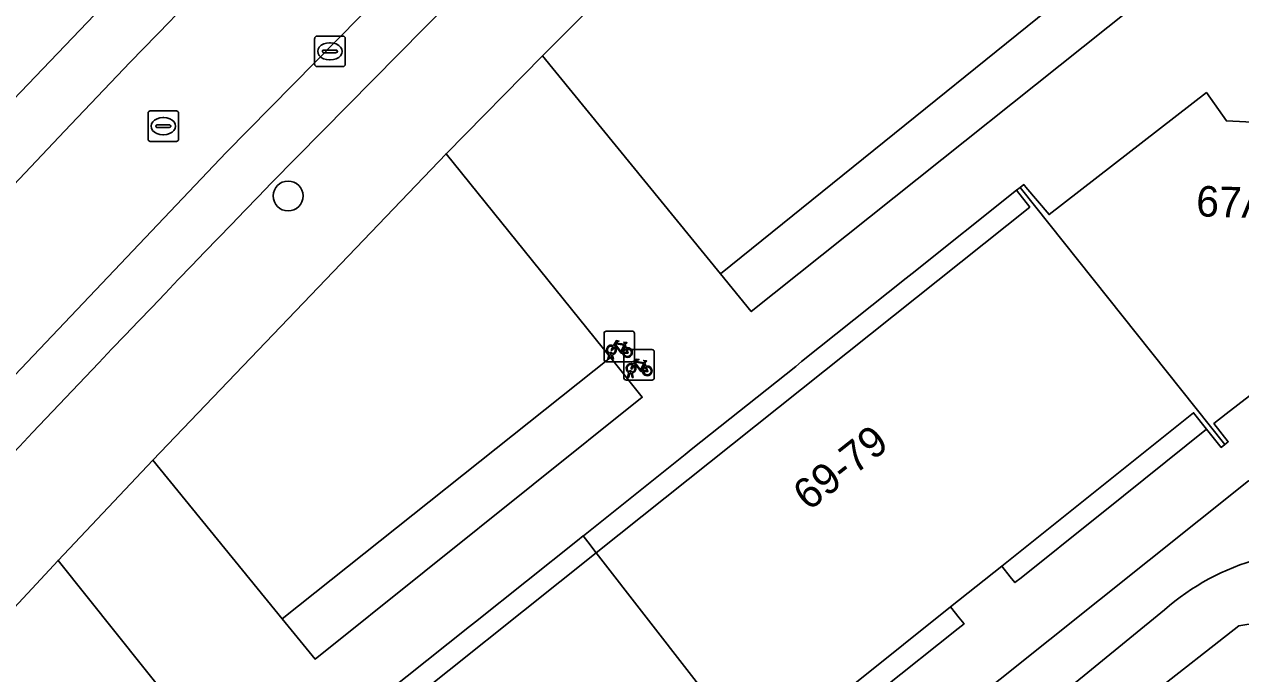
# Model space of a CAD drawing. Extents: x 159039 to 160102, y 381214 to 382524.
# Drawn here: x 159689.04 to 159728.85, y 381858.06 to 381879.33 of the extents above; entities that cross this region are included whole.
import ezdxf

# ---------------------------------------------------------------- set-up
doc = ezdxf.new("R2010")
doc.units = 0
for name, color, linetype in [('IMGEO_Boom', 7, 'Continuous'), ('IMGEO_Erf', 7, 'Continuous'), ('IMGEO_Fietsenrek', 7, 'Continuous'), ('IMGEO_Groenvoorziening', 7, 'Continuous'), ('IMGEO_Haag', 7, 'Continuous'), ('IMGEO_Kolk', 7, 'Continuous'), ('IMGEO_Pand', 7, 'Continuous'), ('IMGEO_Pand_nummerreeks', 7, 'Continuous'), ('IMGEO_Pand_overbouw', 7, 'Continuous'), ('IMGEO_Parkeervlak_open', 7, 'Continuous'), ('IMGEO_Rijbaan_lokaal_open', 7, 'Continuous'), ('IMGEO_Rioolput', 7, 'Continuous'), ('IMGEO_Voetpad_gesloten', 7, 'Continuous'), ('IMGEO_Voetpad_open', 7, 'Continuous')]:
    doc.layers.add(name, color=color, linetype=linetype)

msp = doc.modelspace()

# ---------------------------------------------------------------- linework, layer by layer
at = {"layer": 'IMGEO_Boom'}
msp.add_circle((159697.675, 381873.703), 0.489, dxfattribs=at)
at = {"layer": 'IMGEO_Erf'}
for points in [[(159729.668, 381867.562), (159728.384, 381866.564), (159727.977, 381866.247), (159728.449, 381865.654), (159728.339, 381865.566), (159728.215, 381865.467), (159727.738, 381866.065), (159727.31, 381866.603), (159721.033, 381861.58), (159719.36, 381860.242), (159713.145, 381855.268)], [(159711.176, 381850.04), (159729.111, 381864.371)]]:
    msp.add_lwpolyline(points, dxfattribs=at)
at = {"layer": 'IMGEO_Fietsenrek'}
for p, q in [((159708.014, 381868.351), (159708.014, 381869.192)), ((159708.014, 381869.192), (159708.014, 381868.351)), ((159708.089, 381869.276), (159708.93, 381869.276)), ((159708.93, 381869.276), (159708.089, 381869.276)), ((159709.014, 381869.201), (159709.014, 381868.36)), ((159709.014, 381868.36), (159709.014, 381869.201)), ((159708.141, 381868.36), (159708.18, 381868.52)), ((159708.21, 381868.508), (159708.175, 381868.36)), ((159708.252, 381868.532), (159708.251, 381868.536)), ((159708.293, 381868.36), (159708.259, 381868.502)), ((159708.283, 381868.543), (159708.284, 381868.536)), ((159708.291, 381868.506), (159708.326, 381868.36)), ((159708.661, 381867.749), (159708.661, 381868.59)), ((159708.661, 381868.59), (159708.661, 381867.749)), ((159708.701, 381868.825), (159708.737, 381868.73)), ((159708.736, 381868.674), (159709.577, 381868.674)), ((159709.577, 381868.674), (159708.736, 381868.674)), ((159709.661, 381868.599), (159709.661, 381867.758)), ((159709.661, 381867.758), (159709.661, 381868.599)), ((159708.939, 381868.276), (159708.098, 381868.276)), ((159708.098, 381868.276), (159708.939, 381868.276)), ((159708.175, 381868.36), (159708.141, 381868.36)), ((159708.326, 381868.36), (159708.293, 381868.36)), ((159709.348, 381868.223), (159709.384, 381868.128)), ((159708.788, 381867.758), (159708.827, 381867.918)), ((159708.822, 381867.758), (159708.788, 381867.758)), ((159708.857, 381867.906), (159708.822, 381867.758)), ((159708.899, 381867.93), (159708.898, 381867.934)), ((159708.94, 381867.758), (159708.906, 381867.9)), ((159708.93, 381867.941), (159708.931, 381867.934)), ((159708.938, 381867.904), (159708.973, 381867.758)), ((159708.973, 381867.758), (159708.94, 381867.758)), ((159709.586, 381867.674), (159708.745, 381867.674)), ((159708.745, 381867.674), (159709.586, 381867.674))]:
    msp.add_line(p, q, dxfattribs=at)
for points in [[(159708.327, 381868.802), (159708.422, 381868.966), (159708.508, 381868.952), (159708.51, 381868.943), (159708.454, 381868.932), (159708.427, 381868.887), (159708.683, 381868.846)], [(159708.683, 381868.846), (159708.708, 381868.895), (159708.702, 381868.899), (159708.679, 381868.903), (159708.667, 381868.91), (159708.666, 381868.913), (159708.668, 381868.918), (159708.763, 381868.903), (159708.765, 381868.893), (159708.755, 381868.88), (159708.743, 381868.874), (159708.729, 381868.88), (159708.701, 381868.825)], [(159708.348, 381868.75), (159708.296, 381868.66), (159708.256, 381868.635), (159708.257, 381868.682), (159708.312, 381868.776)], [(159708.623, 381868.558), (159708.573, 381868.558), (159708.382, 381868.809), (159708.363, 381868.777)], [(159708.67, 381868.821), (159708.413, 381868.862), (159708.396, 381868.833), (159708.563, 381868.613), (159708.67, 381868.821)], [(159708.718, 381868.723), (159708.688, 381868.8), (159708.579, 381868.582), (159708.622, 381868.582)], [(159708.652, 381868.582), (159708.772, 381868.581), (159708.728, 381868.695)], [(159708.748, 381868.702), (159708.803, 381868.557), (159708.653, 381868.557)], [(159708.995, 381868.148), (159708.943, 381868.058), (159708.903, 381868.033), (159708.904, 381868.08), (159708.959, 381868.174)], [(159708.974, 381868.2), (159709.069, 381868.364), (159709.155, 381868.35), (159709.157, 381868.341), (159709.101, 381868.33), (159709.074, 381868.285), (159709.33, 381868.244)], [(159709.27, 381867.956), (159709.22, 381867.956), (159709.029, 381868.207), (159709.01, 381868.175)], [(159709.317, 381868.219), (159709.06, 381868.26), (159709.043, 381868.231), (159709.21, 381868.011), (159709.317, 381868.219)], [(159709.365, 381868.121), (159709.335, 381868.198), (159709.226, 381867.98), (159709.269, 381867.98)], [(159709.299, 381867.98), (159709.419, 381867.979), (159709.375, 381868.093)], [(159709.395, 381868.1), (159709.45, 381867.955), (159709.3, 381867.955)], [(159709.33, 381868.244), (159709.355, 381868.293), (159709.349, 381868.297), (159709.326, 381868.301), (159709.314, 381868.308), (159709.313, 381868.311), (159709.315, 381868.316), (159709.41, 381868.301), (159709.412, 381868.291), (159709.402, 381868.278), (159709.39, 381868.272), (159709.376, 381868.278), (159709.348, 381868.223)]]:
    msp.add_lwpolyline(points, dxfattribs=at)
for centre, radius, start, end in [((159708.092, 381869.198), 0.0779, 92.4484, 184.2845), ((159708.092, 381869.198), 0.0779, 92.4484, 184.2845), ((159708.936, 381869.198), 0.0779, 2.4484, 94.2845), ((159708.936, 381869.198), 0.0779, 2.4484, 94.2845), ((159708.254, 381868.661), 0.159, 62.6766, 242.1369), ((159708.254, 381868.661), 0.129, 63.3192, 238.903), ((159708.234, 381868.532), 0.0499, 12.8025, 158.6934), ((159708.254, 381868.661), 0.159, 253.9967, 271.7867), ((159708.234, 381868.532), 0.0174, 12.8025, 163.4502), ((159708.254, 381868.661), 0.129, 253.415, 269.0204), ((159708.254, 381868.661), 0.129, 283.6043, 43.4302), ((159708.254, 381868.661), 0.159, 283.5766, 46.6042), ((159708.781, 381868.577), 0.159, 113.3408, 178.3217), ((159708.781, 381868.577), 0.159, 187.0065, 105.7708), ((159708.781, 381868.577), 0.129, 113.923, 177.9556), ((159708.781, 381868.577), 0.129, 188.6715, 104.5883), ((159708.739, 381868.596), 0.0779, 92.4484, 184.2845), ((159708.739, 381868.596), 0.0779, 92.4484, 184.2845), ((159709.583, 381868.596), 0.0779, 2.4484, 94.2845), ((159709.583, 381868.596), 0.0779, 2.4484, 94.2845), ((159708.092, 381868.354), 0.0779, 182.4484, 274.2845), ((159708.092, 381868.354), 0.0779, 182.4484, 274.2845), ((159708.901, 381868.059), 0.159, 62.6766, 242.1369), ((159708.901, 381868.059), 0.129, 63.3192, 238.903), ((159708.901, 381868.059), 0.129, 283.6043, 43.4302), ((159708.901, 381868.059), 0.159, 283.5766, 46.6042), ((159708.936, 381868.354), 0.0779, 272.4484, 4.2845), ((159708.936, 381868.354), 0.0779, 272.4484, 4.2845), ((159709.428, 381867.975), 0.159, 113.3408, 178.3217), ((159709.428, 381867.975), 0.159, 187.0065, 105.7708), ((159709.428, 381867.975), 0.129, 113.923, 177.9556), ((159709.428, 381867.975), 0.129, 188.6715, 104.5883), ((159708.739, 381867.752), 0.0779, 182.4484, 274.2845), ((159708.739, 381867.752), 0.0779, 182.4484, 274.2845), ((159708.881, 381867.93), 0.0499, 12.8025, 158.6934), ((159708.901, 381868.059), 0.159, 253.9967, 271.7867), ((159708.881, 381867.93), 0.0174, 12.8025, 163.4502), ((159708.901, 381868.059), 0.129, 253.415, 269.0204), ((159709.583, 381867.752), 0.0779, 272.4484, 4.2845), ((159709.583, 381867.752), 0.0779, 272.4484, 4.2845)]:
    msp.add_arc(centre, radius, start, end, dxfattribs=at)
at = {"layer": 'IMGEO_Groenvoorziening'}
for points in [[(159729.394, 381883.143), (159719.769, 381892.076), (159706.005, 381878.291), (159711.824, 381871.157), (159727.219, 381883.583), (159728.384, 381882.337)], [(159712.834, 381869.918), (159728.384, 381882.337), (159727.219, 381883.583), (159711.824, 381871.157)], [(159693.246, 381865.049), (159697.478, 381859.857), (159708.224, 381868.411), (159702.847, 381875.088)], [(159698.555, 381858.536), (159709.268, 381867.114), (159708.224, 381868.411), (159697.478, 381859.857)], [(159680.679, 381851.58), (159683.256, 381848.357), (159693.903, 381857.065), (159690.142, 381861.769)]]:
    msp.add_lwpolyline(points, close=True, dxfattribs=at)
for points in [[(159726.356, 381860.144), (159721.941, 381856.534), (159722.216, 381856.186), (159722.494, 381855.833), (159722.773, 381855.479), (159723.052, 381855.126), (159728.789, 381859.623)], [(159728.789, 381859.623), (159723.052, 381855.126), (159721.644, 381853.983), (159708.82, 381843.677), (159707.427, 381842.553), (159694.506, 381832.155), (159693.082, 381831.042), (159684.126, 381823.723), (159684.783, 381823.115)]]:
    msp.add_lwpolyline(points, dxfattribs=at)
for centre, radius, start, end in [((159731.503, 381854.329), 7.766, 105.2318, 131.5126), ((159729.613, 381855.973), 3.742, 52.9659, 102.7225), ((159729.613, 381855.973), 3.742, 52.9659, 102.7225)]:
    msp.add_arc(centre, radius, start, end, dxfattribs=at)
at = {"layer": 'IMGEO_Haag'}
for points in [[(159712.834, 381869.918), (159728.384, 381882.337), (159727.219, 381883.583), (159711.824, 381871.157)], [(159698.555, 381858.536), (159709.268, 381867.114), (159708.224, 381868.411), (159697.478, 381859.857)]]:
    msp.add_lwpolyline(points, close=True, dxfattribs=at)
msp.add_lwpolyline([(159726.356, 381860.144), (159721.941, 381856.534), (159722.216, 381856.186), (159722.494, 381855.833), (159722.773, 381855.479), (159723.052, 381855.126), (159728.789, 381859.623)], dxfattribs=at)
for centre, radius, start, end in [((159731.503, 381854.329), 7.766, 105.2318, 131.5126), ((159729.613, 381855.973), 3.742, 52.9659, 102.7225)]:
    msp.add_arc(centre, radius, start, end, dxfattribs=at)
at = {"layer": 'IMGEO_Kolk'}
for p, q in [((159698.543, 381878.014), (159698.543, 381878.866)), ((159698.618, 381878.94), (159699.47, 381878.94)), ((159699.544, 381878.866), (159699.544, 381878.014)), ((159698.802, 381878.434), (159698.802, 381878.446)), ((159698.845, 381878.483), (159699.243, 381878.483)), ((159699.031, 381878.72), (159699.056, 381878.72)), ((159699.286, 381878.446), (159699.286, 381878.434)), ((159699.24, 381878.397), (159698.842, 381878.397)), ((159699.054, 381878.16), (159699.029, 381878.16)), ((159699.47, 381877.94), (159698.618, 381877.94))]:
    msp.add_line(p, q, dxfattribs=at)
for points in [[(159698.543, 381878.014), (159698.543, 381878.866)], [(159698.618, 381878.94), (159699.47, 381878.94)], [(159699.544, 381878.866), (159699.544, 381878.014)], [(159699.47, 381877.94), (159698.618, 381877.94)]]:
    msp.add_lwpolyline(points, dxfattribs=at)
for centre, radius, start, end in [((159698.62, 381878.864), 0.0765, 91.552, 178.448), ((159698.62, 381878.864), 0.0765, 91.552, 178.448), ((159699.468, 381878.864), 0.0765, 1.552, 88.448), ((159699.468, 381878.864), 0.0765, 1.552, 88.448), ((159698.842, 381878.443), 0.0403, 85.8775, 175.7526), ((159699.247, 381878.445), 0.0386, 1.7309, 96.639), ((159698.839, 381878.433), 0.0366, 178.938, 274.7102), ((159699.243, 381878.44), 0.043, 264.8664, 352.4533), ((159698.62, 381878.016), 0.0765, 181.552, 268.448), ((159698.62, 381878.016), 0.0765, 181.552, 268.448), ((159699.468, 381878.016), 0.0765, 271.552, 358.448), ((159699.468, 381878.016), 0.0765, 271.552, 358.448)]:
    msp.add_arc(centre, radius, start, end, dxfattribs=at)
for centre, major_axis, ratio, start_param, end_param in [((159699.03, 381878.44), (-0.387, 0.002), 0.722429, 4.712389, 7.853982), ((159699.055, 381878.44), (-0.39, 0.002), 0.717154, 1.570796, 4.712389)]:
    msp.add_ellipse(centre, major_axis=major_axis, ratio=ratio, start_param=start_param, end_param=end_param, dxfattribs=at)
at = {"layer": 'IMGEO_Pand'}
msp.add_lwpolyline([(159729.66, 381876.101), (159728.387, 381876.163), (159727.73, 381877.087), (159722.58, 381873.093), (159721.823, 381873.992), (159721.752, 381874.076), (159721.632, 381873.983), (159728.339, 381865.566), (159728.449, 381865.654), (159727.977, 381866.247), (159728.384, 381866.564), (159729.668, 381867.562)], dxfattribs=at)
for points in [[(159714.07, 381853.886), (159714.179, 381853.975), (159713.585, 381854.718), (159713.145, 381855.268), (159719.36, 381860.242), (159721.033, 381861.58), (159727.31, 381866.603), (159727.738, 381866.065), (159728.215, 381865.467), (159728.339, 381865.566), (159721.632, 381873.983), (159721.518, 381873.896), (159721.948, 381873.339), (159707.762, 381862.012)], [(159714.07, 381853.886), (159707.762, 381862.012), (159693.382, 381850.53), (159699.779, 381842.44), (159699.891, 381842.534), (159699.289, 381843.279), (159698.849, 381843.822), (159705.078, 381848.804), (159706.749, 381850.14), (159712.946, 381855.097), (159713.378, 381854.553), (159713.971, 381853.805)]]:
    msp.add_lwpolyline(points, close=True, dxfattribs=at)
at = {"layer": 'IMGEO_Pand_overbouw'}
for points in [[(159707.762, 381862.012), (159721.948, 381873.339), (159721.518, 381873.896), (159718.097, 381871.164), (159717.909, 381871.014), (159714.481, 381868.278), (159714.288, 381868.123), (159710.871, 381865.396), (159710.674, 381865.239), (159707.341, 381862.578), (159707.33, 381862.569), (159707.483, 381862.371)], [(159727.738, 381866.065), (159727.31, 381866.603), (159721.033, 381861.58), (159721.31, 381861.235), (159721.466, 381861.04), (159721.663, 381861.197), (159724.148, 381863.189), (159724.349, 381863.35)], [(159707.762, 381862.012), (159707.483, 381862.371), (159707.33, 381862.569), (159707.144, 381862.421), (159703.805, 381859.755), (159703.616, 381859.604), (159700.179, 381856.86), (159699.984, 381856.705), (159696.57, 381853.979), (159696.371, 381853.821), (159693.046, 381851.167), (159692.943, 381851.084), (159693.099, 381850.888), (159693.382, 381850.53)], [(159719.36, 381860.242), (159713.145, 381855.268), (159713.585, 381854.718), (159716.91, 381857.382), (159717.089, 381857.525), (159719.606, 381859.54), (159719.799, 381859.695), (159719.643, 381859.89)]]:
    msp.add_lwpolyline(points, close=True, dxfattribs=at)
at = {"layer": 'IMGEO_Parkeervlak_open'}
for points in [[(159709.782, 381898.284), (159695.937, 381884.457), (159681.646, 381869.517), (159676.013, 381863.527)], [(159710.23, 381889.95), (159695.645, 381875.129), (159681.996, 381860.747), (159670.932, 381848.62), (159668.847, 381846.275)], [(159697.132, 381874.129), (159711.279, 381888.487), (159712.706, 381889.901)], [(159677.432, 381862.151), (159690.35, 381875.826)]]:
    msp.add_lwpolyline(points, dxfattribs=at)
for centre, radius, start, end in [((160204.447, 381386.408), 709.807, 134.795301, 136.408748), ((160376.748, 381215.919), 946.107, 135.916676, 137.134347)]:
    msp.add_arc(centre, radius, start, end, dxfattribs=at)
at = {"layer": 'IMGEO_Rijbaan_lokaal_open'}
for points in [[(159668.673, 381846.071), (159668.847, 381846.275), (159670.932, 381848.62), (159681.996, 381860.747), (159695.645, 381875.129), (159710.23, 381889.95)], [(159690.35, 381875.826), (159677.432, 381862.151)]]:
    msp.add_lwpolyline(points, dxfattribs=at)
msp.add_arc((160204.447, 381386.408), 709.807, 134.795301, 136.408748, dxfattribs=at)
at = {"layer": 'IMGEO_Rioolput'}
for p, q in [((159693.164, 381876.489), (159694.016, 381876.489)), ((159693.089, 381875.563), (159693.089, 381876.415)), ((159693.577, 381876.269), (159693.602, 381876.269)), ((159694.09, 381876.415), (159694.09, 381875.563)), ((159693.348, 381875.983), (159693.348, 381875.995)), ((159693.786, 381875.946), (159693.388, 381875.946)), ((159693.391, 381876.032), (159693.789, 381876.032)), ((159693.6, 381875.709), (159693.575, 381875.709)), ((159693.832, 381875.995), (159693.832, 381875.983)), ((159694.016, 381875.489), (159693.164, 381875.489))]:
    msp.add_line(p, q, dxfattribs=at)
for points in [[(159693.164, 381876.489), (159694.016, 381876.489)], [(159693.089, 381875.563), (159693.089, 381876.415)], [(159694.09, 381876.415), (159694.09, 381875.563)], [(159694.016, 381875.489), (159693.164, 381875.489)]]:
    msp.add_lwpolyline(points, dxfattribs=at)
for centre, radius, start, end in [((159693.166, 381876.413), 0.0765, 91.552, 178.448), ((159693.166, 381876.413), 0.0765, 91.552, 178.448), ((159694.014, 381876.413), 0.0765, 1.552, 88.448), ((159694.014, 381876.413), 0.0765, 1.552, 88.448), ((159693.388, 381875.992), 0.0403, 85.8775, 175.7526), ((159693.385, 381875.982), 0.0366, 178.938, 274.7102), ((159693.789, 381875.989), 0.043, 264.8664, 352.4533), ((159693.793, 381875.994), 0.0386, 1.7309, 96.639), ((159693.166, 381875.565), 0.0765, 181.552, 268.448), ((159693.166, 381875.565), 0.0765, 181.552, 268.448), ((159694.014, 381875.565), 0.0765, 271.552, 358.448), ((159694.014, 381875.565), 0.0765, 271.552, 358.448)]:
    msp.add_arc(centre, radius, start, end, dxfattribs=at)
for centre, major_axis, ratio, start_param, end_param in [((159693.576, 381875.989), (-0.387, 0.002), 0.722429, 4.712389, 7.853982), ((159693.601, 381875.989), (-0.39, 0.002), 0.717154, 1.570796, 4.712389)]:
    msp.add_ellipse(centre, major_axis=major_axis, ratio=ratio, start_param=start_param, end_param=end_param, dxfattribs=at)
at = {"layer": 'IMGEO_Voetpad_gesloten'}
for points in [[(159731.817, 381861.664), (159738.654, 381855.678), (159739.973, 381854.436), (159748.636, 381846.407), (159749.97, 381845.165), (159758.78, 381836.965), (159760.657, 381835.297), (159761.763, 381836.506), (159759.91, 381838.199), (159731.741, 381864.255), (159729.111, 381864.371), (159711.176, 381850.04), (159696.84, 381838.731), (159696.855, 381838.62), (159689.775, 381833.087), (159686.085, 381829.985), (159687.165, 381828.558), (159691.958, 381832.457), (159693.362, 381833.546), (159706.29, 381843.941)], [(159706.29, 381843.941), (159707.672, 381845.07), (159720.515, 381855.386), (159721.941, 381856.534), (159726.356, 381860.144)]]:
    msp.add_lwpolyline(points, dxfattribs=at)
msp.add_arc((159731.503, 381854.329), 7.766, 105.2318, 131.5126, dxfattribs=at)
at = {"layer": 'IMGEO_Voetpad_open'}
for points in [[(159676.013, 381863.527), (159681.646, 381869.517), (159695.937, 381884.457), (159709.782, 381898.284)], [(159668.563, 381838.196), (159671.035, 381840.872), (159677.56, 381848.213), (159680.679, 381851.58), (159690.142, 381861.769), (159693.246, 381865.049), (159702.847, 381875.088), (159706.005, 381878.291), (159719.769, 381892.076), (159722.136, 381894.413)], [(159722.136, 381894.413), (159719.769, 381892.076), (159729.394, 381883.143), (159728.384, 381882.337), (159712.834, 381869.918), (159711.824, 381871.157), (159706.005, 381878.291), (159702.847, 381875.088), (159708.224, 381868.411), (159709.268, 381867.114), (159698.555, 381858.536), (159697.478, 381859.857), (159693.246, 381865.049), (159690.142, 381861.769), (159693.903, 381857.065)], [(159712.706, 381889.901), (159711.279, 381888.487), (159697.132, 381874.129)], [(159721.948, 381873.339), (159721.518, 381873.896), (159721.632, 381873.983), (159721.752, 381874.076), (159721.823, 381873.992), (159722.58, 381873.093), (159727.73, 381877.087), (159728.387, 381876.163), (159729.66, 381876.101)], [(159669.161, 381837.495), (159682.722, 381825.02), (159687.165, 381828.558), (159686.085, 381829.985), (159685.347, 381829.403), (159677.742, 381838.921), (159678.435, 381839.496), (159678.67, 381839.678), (159679.099, 381839.125), (159693.382, 381850.53), (159707.762, 381862.012), (159721.948, 381873.339)]]:
    msp.add_lwpolyline(points, dxfattribs=at)
msp.add_arc((160376.748, 381215.919), 946.107, 135.916676, 137.134347, dxfattribs=at)

# ---------------------------------------------------------------- texts
at = {"layer": 'IMGEO_Pand_nummerreeks'}
for s, rotation, p in [('67A-67E', 358.2342, (159727.387, 381873.039)), ('69-79', 38.3351, (159714.715, 381863.364))]:
    msp.add_text(s, height=1, rotation=rotation, dxfattribs=at).set_placement(p)

doc.saveas('drawing.dxf')
